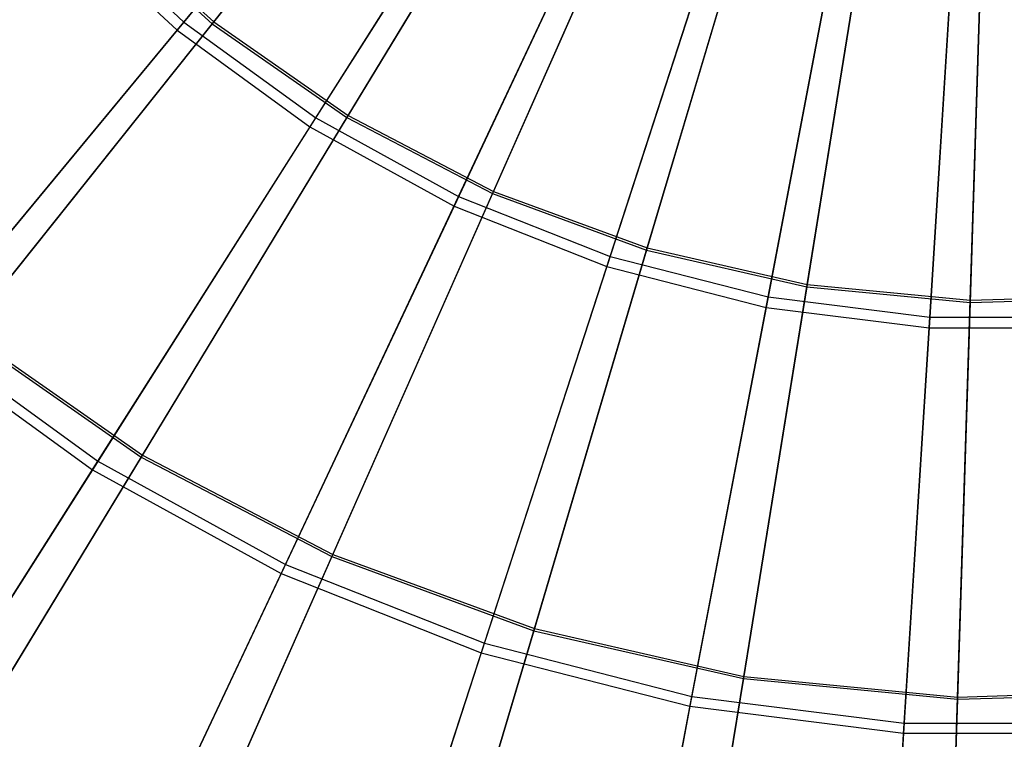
# Model space of a CAD drawing. Extents: x 0.2 to 40.1, y -6.7 to 6.7.
# Tile 346 of 516: x 28.7 to 29.6, y -5 to -4.3. Entities that reach past the tile are written whole.
import ezdxf

# ---------------------------------------------------------------- set-up
doc = ezdxf.new("R2010")
doc.units = 0
doc.header["$MEASUREMENT"] = 0
doc.layers.get('0').update_dxf_attribs({"color": 13, "linetype": 'CONTINUOUS'})

# ---------------------------------------------------------------- blocks, each defined once
blk = doc.blocks.new('SNOWBALL_XIV_PM3_STL')
at = {"color": 0}
for p, q in [((28.88532, -4.33305, 19.87789), (29.13225, -4.03455, 19.99207)), ((28.88532, -4.33305, 19.87789), (29.13225, -4.03455, 19.99207)), ((29.12582, -4.04232, 13.84734), (28.87913, -4.34053, 13.96279)), ((29.12582, -4.04232, 13.84734), (28.87913, -4.34053, 13.96279)), ((29.14721, -4.03861, 13.89288), (28.91119, -4.33456, 14.00925)), ((29.14721, -4.03861, 13.89288), (28.91119, -4.33456, 14.00925)), ((28.91254, -4.33288, 19.83322), (29.1486, -4.03686, 19.94931)), ((28.91254, -4.33288, 19.83322), (29.1486, -4.03686, 19.94931)), ((29.00516, -4.42012, 19.87789), (29.21273, -4.09303, 19.99207)), ((29.00516, -4.42012, 19.87789), (29.21273, -4.09303, 19.99207)), ((29.2298, -4.09622, 13.89288), (29.03357, -4.41993, 14.00925)), ((29.2298, -4.09622, 13.89288), (29.03357, -4.41993, 14.00925)), ((29.03469, -4.41808, 19.83322), (29.23096, -4.09431, 19.94931)), ((29.03469, -4.41808, 19.83322), (29.23096, -4.09431, 19.94931)), ((29.20733, -4.10154, 13.84734), (28.99995, -4.42832, 13.96279)), ((29.20733, -4.10154, 13.84734), (28.99995, -4.42832, 13.96279)), ((29.13496, -4.49148, 19.87789), (29.29991, -4.14095, 19.99207)), ((29.13496, -4.49148, 19.87789), (29.29991, -4.14095, 19.99207)), ((29.16673, -4.48697, 19.83322), (29.31999, -4.14075, 19.94931)), ((29.16673, -4.48697, 19.83322), (29.31999, -4.14075, 19.94931)), ((29.29562, -4.15008, 13.84734), (29.13083, -4.50027, 13.96279)), ((29.29562, -4.15008, 13.84734), (29.13083, -4.50027, 13.96279)), ((29.31909, -4.1428, 13.89288), (29.16586, -4.48894, 14.00925)), ((29.31909, -4.1428, 13.89288), (29.16586, -4.48894, 14.00925)), ((29.27269, -4.54601, 19.87789), (29.39241, -4.17758, 19.99207)), ((29.27269, -4.54601, 19.87789), (29.39241, -4.17758, 19.99207)), ((29.41359, -4.17758, 13.89288), (29.30589, -4.54047, 14.00925)), ((29.41359, -4.17758, 13.89288), (29.30589, -4.54047, 14.00925)), ((29.3065, -4.53841, 19.83322), (29.41423, -4.17544, 19.94931)), ((29.3065, -4.53841, 19.83322), (29.41423, -4.17544, 19.94931)), ((29.38929, -4.18717, 13.84734), (29.2697, -4.55525, 13.96279)), ((29.38929, -4.18717, 13.84734), (29.2697, -4.55525, 13.96279)), ((29.41617, -4.58285, 19.87789), (29.48876, -4.20232, 19.99207)), ((29.41617, -4.58285, 19.87789), (29.48876, -4.20232, 19.99207)), ((29.51177, -4.19999, 13.89288), (29.45136, -4.57368, 14.00925)), ((29.51177, -4.19999, 13.89288), (29.45136, -4.57368, 14.00925)), ((29.4517, -4.57155, 19.83322), (29.51213, -4.19778, 19.94931)), ((29.4517, -4.57155, 19.83322), (29.51213, -4.19778, 19.94931)), ((29.48687, -4.21222, 13.84734), (29.41435, -4.59239, 13.96279)), ((29.48687, -4.21222, 13.84734), (29.41435, -4.59239, 13.96279)), ((29.61201, -4.20966, 13.89288), (29.59988, -4.588, 14.00925)), ((29.61201, -4.20966, 13.89288), (29.59988, -4.588, 14.00925)), ((29.59995, -4.58585, 19.83322), (29.61209, -4.20742, 19.94931)), ((29.59995, -4.58585, 19.83322), (29.61209, -4.20742, 19.94931)), ((29.56314, -4.60142, 19.87789), (29.58746, -4.21479, 19.99207)), ((29.56314, -4.60142, 19.87789), (29.58746, -4.21479, 19.99207)), ((28.77733, -4.23165, 19.87789), (28.88532, -4.33305, 19.87789)), ((28.77733, -4.23165, 19.87789), (28.88532, -4.33305, 19.87789)), ((29.58683, -4.22485, 13.84734), (29.56253, -4.61111, 13.96279)), ((29.58683, -4.22485, 13.84734), (29.56253, -4.61111, 13.96279)), ((28.77025, -4.23829, 13.96279), (28.87913, -4.34053, 13.96279)), ((28.77025, -4.23829, 13.96279), (28.87913, -4.34053, 13.96279)), ((28.80074, -4.23425, 14.00925), (28.91119, -4.33456, 14.00925)), ((28.80074, -4.23425, 14.00925), (28.91119, -4.33456, 14.00925)), ((28.80228, -4.23275, 19.83322), (28.91254, -4.33288, 19.83322)), ((28.80228, -4.23275, 19.83322), (28.91254, -4.33288, 19.83322)), ((28.64971, -4.61784, 19.7151), (28.88532, -4.33305, 19.87789)), ((28.64971, -4.61784, 19.7151), (28.88532, -4.33305, 19.87789)), ((28.91119, -4.33456, 14.00925), (28.6863, -4.61657, 14.17273)), ((28.91119, -4.33456, 14.00925), (28.6863, -4.61657, 14.17273)), ((28.68757, -4.61498, 19.67001), (28.91254, -4.33288, 19.83322)), ((28.68757, -4.61498, 19.67001), (28.91254, -4.33288, 19.83322)), ((28.88532, -4.33305, 19.87789), (29.00516, -4.42012, 19.87789)), ((28.88532, -4.33305, 19.87789), (29.00516, -4.42012, 19.87789)), ((28.91119, -4.33456, 14.00925), (29.03357, -4.41993, 14.00925)), ((28.91119, -4.33456, 14.00925), (29.03357, -4.41993, 14.00925)), ((28.91254, -4.33288, 19.83322), (29.03469, -4.41808, 19.83322)), ((28.91254, -4.33288, 19.83322), (29.03469, -4.41808, 19.83322)), ((28.87913, -4.34053, 13.96279), (28.64387, -4.62491, 14.12679)), ((28.87913, -4.34053, 13.96279), (28.64387, -4.62491, 14.12679)), ((28.87913, -4.34053, 13.96279), (28.99995, -4.42832, 13.96279)), ((28.87913, -4.34053, 13.96279), (28.99995, -4.42832, 13.96279)), ((29.03357, -4.41993, 14.00925), (28.84659, -4.72838, 14.17273)), ((29.03357, -4.41993, 14.00925), (28.84659, -4.72838, 14.17273)), ((28.84764, -4.72664, 19.67001), (29.03469, -4.41808, 19.83322)), ((28.84764, -4.72664, 19.67001), (29.03469, -4.41808, 19.83322)), ((29.03357, -4.41993, 14.00925), (29.16586, -4.48894, 14.00925)), ((29.03357, -4.41993, 14.00925), (29.16586, -4.48894, 14.00925)), ((29.03469, -4.41808, 19.83322), (29.16673, -4.48697, 19.83322)), ((29.03469, -4.41808, 19.83322), (29.16673, -4.48697, 19.83322)), ((28.99995, -4.42832, 13.96279), (28.80219, -4.73994, 14.12679)), ((28.99995, -4.42832, 13.96279), (28.80219, -4.73994, 14.12679)), ((28.80711, -4.73219, 19.7151), (29.00516, -4.42012, 19.87789)), ((28.80711, -4.73219, 19.7151), (29.00516, -4.42012, 19.87789)), ((28.99995, -4.42832, 13.96279), (29.13083, -4.50027, 13.96279)), ((28.99995, -4.42832, 13.96279), (29.13083, -4.50027, 13.96279)), ((29.00516, -4.42012, 19.87789), (29.13496, -4.49148, 19.87789)), ((29.00516, -4.42012, 19.87789), (29.13496, -4.49148, 19.87789)), ((28.97759, -4.82592, 19.7151), (29.13496, -4.49148, 19.87789)), ((28.97759, -4.82592, 19.7151), (29.13496, -4.49148, 19.87789)), ((29.16586, -4.48894, 14.00925), (29.01985, -4.81877, 14.17273)), ((29.16586, -4.48894, 14.00925), (29.01985, -4.81877, 14.17273)), ((29.02068, -4.81691, 19.67001), (29.16673, -4.48697, 19.83322)), ((29.02068, -4.81691, 19.67001), (29.16673, -4.48697, 19.83322)), ((29.13496, -4.49148, 19.87789), (29.27269, -4.54601, 19.87789)), ((29.13496, -4.49148, 19.87789), (29.27269, -4.54601, 19.87789)), ((29.16586, -4.48894, 14.00925), (29.30589, -4.54047, 14.00925)), ((29.16586, -4.48894, 14.00925), (29.30589, -4.54047, 14.00925)), ((29.16673, -4.48697, 19.83322), (29.3065, -4.53841, 19.83322)), ((29.16673, -4.48697, 19.83322), (29.3065, -4.53841, 19.83322)), ((29.13083, -4.50027, 13.96279), (28.97369, -4.83422, 14.12679)), ((29.13083, -4.50027, 13.96279), (28.97369, -4.83422, 14.12679)), ((29.13083, -4.50027, 13.96279), (29.2697, -4.55525, 13.96279)), ((29.13083, -4.50027, 13.96279), (29.2697, -4.55525, 13.96279)), ((29.30589, -4.54047, 14.00925), (29.20326, -4.88627, 14.17273)), ((29.30589, -4.54047, 14.00925), (29.20326, -4.88627, 14.17273)), ((29.20384, -4.88432, 19.67001), (29.3065, -4.53841, 19.83322)), ((29.20384, -4.88432, 19.67001), (29.3065, -4.53841, 19.83322)), ((29.30589, -4.54047, 14.00925), (29.45136, -4.57368, 14.00925)), ((29.30589, -4.54047, 14.00925), (29.45136, -4.57368, 14.00925)), ((29.3065, -4.53841, 19.83322), (29.4517, -4.57155, 19.83322)), ((29.3065, -4.53841, 19.83322), (29.4517, -4.57155, 19.83322)), ((29.15848, -4.89754, 19.7151), (29.27269, -4.54601, 19.87789)), ((29.15848, -4.89754, 19.7151), (29.27269, -4.54601, 19.87789)), ((29.27269, -4.54601, 19.87789), (29.41617, -4.58285, 19.87789)), ((29.27269, -4.54601, 19.87789), (29.41617, -4.58285, 19.87789)), ((29.2697, -4.55525, 13.96279), (29.15564, -4.90626, 14.12679)), ((29.2697, -4.55525, 13.96279), (29.15564, -4.90626, 14.12679)), ((29.2697, -4.55525, 13.96279), (29.41435, -4.59239, 13.96279)), ((29.2697, -4.55525, 13.96279), (29.41435, -4.59239, 13.96279)), ((29.39412, -4.92775, 19.67001), (29.4517, -4.57155, 19.83322)), ((29.39412, -4.92775, 19.67001), (29.4517, -4.57155, 19.83322)), ((29.4517, -4.57155, 19.83322), (29.59995, -4.58585, 19.83322)), ((29.4517, -4.57155, 19.83322), (29.59995, -4.58585, 19.83322)), ((29.45136, -4.57368, 14.00925), (29.39379, -4.92975, 14.17273)), ((29.45136, -4.57368, 14.00925), (29.39379, -4.92975, 14.17273)), ((29.45136, -4.57368, 14.00925), (29.59988, -4.588, 14.00925)), ((29.45136, -4.57368, 14.00925), (29.59988, -4.588, 14.00925)), ((29.34691, -4.94592, 19.7151), (29.41617, -4.58285, 19.87789)), ((29.34691, -4.94592, 19.7151), (29.41617, -4.58285, 19.87789)), ((29.41617, -4.58285, 19.87789), (29.56314, -4.60142, 19.87789)), ((29.41617, -4.58285, 19.87789), (29.56314, -4.60142, 19.87789)), ((29.59988, -4.588, 14.00925), (29.58832, -4.94852, 14.17273)), ((29.59988, -4.588, 14.00925), (29.58832, -4.94852, 14.17273)), ((29.58839, -4.94649, 19.67001), (29.59995, -4.58585, 19.83322)), ((29.58839, -4.94649, 19.67001), (29.59995, -4.58585, 19.83322)), ((29.59988, -4.588, 14.00925), (29.74901, -4.58322, 14.00925)), ((29.59988, -4.588, 14.00925), (29.74901, -4.58322, 14.00925)), ((29.59995, -4.58585, 19.83322), (29.74881, -4.58108, 19.83322)), ((29.59995, -4.58585, 19.83322), (29.74881, -4.58108, 19.83322)), ((29.41435, -4.59239, 13.96279), (29.3452, -4.95493, 14.12679)), ((29.41435, -4.59239, 13.96279), (29.3452, -4.95493, 14.12679)), ((29.41435, -4.59239, 13.96279), (29.56253, -4.61111, 13.96279)), ((29.41435, -4.59239, 13.96279), (29.56253, -4.61111, 13.96279)), ((29.53993, -4.9703, 19.7151), (29.56314, -4.60142, 19.87789)), ((29.53993, -4.9703, 19.7151), (29.56314, -4.60142, 19.87789)), ((29.56314, -4.60142, 19.87789), (29.71127, -4.60142, 19.87789)), ((29.56314, -4.60142, 19.87789), (29.71127, -4.60142, 19.87789)), ((28.6863, -4.61657, 14.17273), (28.84659, -4.72838, 14.17273)), ((28.6863, -4.61657, 14.17273), (28.84659, -4.72838, 14.17273)), ((28.68757, -4.61498, 19.67001), (28.84764, -4.72664, 19.67001)), ((28.68757, -4.61498, 19.67001), (28.84764, -4.72664, 19.67001)), ((29.56253, -4.61111, 13.96279), (29.53935, -4.97945, 14.12679)), ((29.56253, -4.61111, 13.96279), (29.53935, -4.97945, 14.12679)), ((29.56253, -4.61111, 13.96279), (29.71188, -4.61111, 13.96279)), ((29.56253, -4.61111, 13.96279), (29.71188, -4.61111, 13.96279)), ((28.64387, -4.62491, 14.12679), (28.80219, -4.73994, 14.12679)), ((28.64387, -4.62491, 14.12679), (28.80219, -4.73994, 14.12679)), ((28.64971, -4.61784, 19.7151), (28.80711, -4.73219, 19.7151)), ((28.64971, -4.61784, 19.7151), (28.80711, -4.73219, 19.7151)), ((28.62184, -5.02412, 19.50637), (28.80711, -4.73219, 19.7151)), ((28.62184, -5.02412, 19.50637), (28.80711, -4.73219, 19.7151)), ((28.84659, -4.72838, 14.17273), (28.67187, -5.01659, 14.38068)), ((28.84659, -4.72838, 14.17273), (28.67187, -5.01659, 14.38068)), ((28.67285, -5.01498, 19.4623), (28.84764, -4.72664, 19.67001)), ((28.67285, -5.01498, 19.4623), (28.84764, -4.72664, 19.67001)), ((28.80711, -4.73219, 19.7151), (28.97759, -4.82592, 19.7151)), ((28.80711, -4.73219, 19.7151), (28.97759, -4.82592, 19.7151)), ((28.84659, -4.72838, 14.17273), (29.01985, -4.81877, 14.17273)), ((28.84659, -4.72838, 14.17273), (29.01985, -4.81877, 14.17273)), ((28.84764, -4.72664, 19.67001), (29.02068, -4.81691, 19.67001)), ((28.84764, -4.72664, 19.67001), (29.02068, -4.81691, 19.67001)), ((28.80219, -4.73994, 14.12679), (28.6173, -5.03129, 14.33665)), ((28.80219, -4.73994, 14.12679), (28.6173, -5.03129, 14.33665)), ((28.80219, -4.73994, 14.12679), (28.97369, -4.83422, 14.12679)), ((28.80219, -4.73994, 14.12679), (28.97369, -4.83422, 14.12679)), ((29.01985, -4.81877, 14.17273), (28.88343, -5.12696, 14.38068)), ((29.01985, -4.81877, 14.17273), (28.88343, -5.12696, 14.38068)), ((28.88419, -5.12524, 19.4623), (29.02068, -4.81691, 19.67001)), ((28.88419, -5.12524, 19.4623), (29.02068, -4.81691, 19.67001)), ((29.01985, -4.81877, 14.17273), (29.20326, -4.88627, 14.17273)), ((29.01985, -4.81877, 14.17273), (29.20326, -4.88627, 14.17273)), ((29.02068, -4.81691, 19.67001), (29.20384, -4.88432, 19.67001)), ((29.02068, -4.81691, 19.67001), (29.20384, -4.88432, 19.67001)), ((28.83038, -5.13877, 19.50637), (28.97759, -4.82592, 19.7151)), ((28.83038, -5.13877, 19.50637), (28.97759, -4.82592, 19.7151)), ((28.97759, -4.82592, 19.7151), (29.15848, -4.89754, 19.7151)), ((28.97759, -4.82592, 19.7151), (29.15848, -4.89754, 19.7151)), ((28.97369, -4.83422, 14.12679), (28.82676, -5.14644, 14.33665)), ((28.97369, -4.83422, 14.12679), (28.82676, -5.14644, 14.33665)), ((28.97369, -4.83422, 14.12679), (29.15564, -4.90626, 14.12679)), ((28.97369, -4.83422, 14.12679), (29.15564, -4.90626, 14.12679)), ((29.1079, -5.20756, 19.4623), (29.20384, -4.88432, 19.67001)), ((29.1079, -5.20756, 19.4623), (29.20384, -4.88432, 19.67001)), ((29.20384, -4.88432, 19.67001), (29.39412, -4.92775, 19.67001)), ((29.20384, -4.88432, 19.67001), (29.39412, -4.92775, 19.67001)), ((29.20326, -4.88627, 14.17273), (29.10737, -5.20937, 14.38068)), ((29.20326, -4.88627, 14.17273), (29.10737, -5.20937, 14.38068)), ((29.20326, -4.88627, 14.17273), (29.39379, -4.92975, 14.17273)), ((29.20326, -4.88627, 14.17273), (29.39379, -4.92975, 14.17273)), ((29.05163, -5.22637, 19.50637), (29.15848, -4.89754, 19.7151)), ((29.05163, -5.22637, 19.50637), (29.15848, -4.89754, 19.7151)), ((29.15848, -4.89754, 19.7151), (29.34691, -4.94592, 19.7151)), ((29.15848, -4.89754, 19.7151), (29.34691, -4.94592, 19.7151)), ((29.15564, -4.90626, 14.12679), (29.04901, -5.23444, 14.33665)), ((29.15564, -4.90626, 14.12679), (29.04901, -5.23444, 14.33665)), ((29.15564, -4.90626, 14.12679), (29.3452, -4.95493, 14.12679)), ((29.15564, -4.90626, 14.12679), (29.3452, -4.95493, 14.12679)), ((29.39379, -4.92975, 14.17273), (29.34, -5.26246, 14.38068)), ((29.39379, -4.92975, 14.17273), (29.34, -5.26246, 14.38068)), ((29.3403, -5.26061, 19.4623), (29.39412, -4.92775, 19.67001)), ((29.3403, -5.26061, 19.4623), (29.39412, -4.92775, 19.67001)), ((29.39379, -4.92975, 14.17273), (29.58832, -4.94852, 14.17273)), ((29.39379, -4.92975, 14.17273), (29.58832, -4.94852, 14.17273)), ((29.39412, -4.92775, 19.67001), (29.58839, -4.94649, 19.67001)), ((29.39412, -4.92775, 19.67001), (29.58839, -4.94649, 19.67001)), ((29.28213, -5.28555, 19.50637), (29.34691, -4.94592, 19.7151)), ((29.28213, -5.28555, 19.50637), (29.34691, -4.94592, 19.7151)), ((29.34691, -4.94592, 19.7151), (29.53993, -4.9703, 19.7151)), ((29.34691, -4.94592, 19.7151), (29.53993, -4.9703, 19.7151)), ((29.57758, -5.2835, 19.4623), (29.58839, -4.94649, 19.67001)), ((29.57758, -5.2835, 19.4623), (29.58839, -4.94649, 19.67001)), ((29.58832, -4.94852, 14.17273), (29.78365, -4.94226, 14.17273)), ((29.58832, -4.94852, 14.17273), (29.78365, -4.94226, 14.17273)), ((29.58839, -4.94649, 19.67001), (29.78345, -4.94023, 19.67001)), ((29.58839, -4.94649, 19.67001), (29.78345, -4.94023, 19.67001)), ((29.3452, -4.95493, 14.12679), (29.28053, -5.29388, 14.33665)), ((29.3452, -4.95493, 14.12679), (29.28053, -5.29388, 14.33665)), ((29.3452, -4.95493, 14.12679), (29.53935, -4.97945, 14.12679)), ((29.3452, -4.95493, 14.12679), (29.53935, -4.97945, 14.12679)), ((29.58832, -4.94852, 14.17273), (29.57752, -5.28538, 14.38068)), ((29.58832, -4.94852, 14.17273), (29.57752, -5.28538, 14.38068)), ((29.51822, -5.31537, 19.50637), (29.53993, -4.9703, 19.7151)), ((29.51822, -5.31537, 19.50637), (29.53993, -4.9703, 19.7151)), ((29.53993, -4.9703, 19.7151), (29.73448, -4.9703, 19.7151)), ((29.53993, -4.9703, 19.7151), (29.73448, -4.9703, 19.7151)), ((29.53935, -4.97945, 14.12679), (29.51769, -5.32384, 14.33665)), ((29.53935, -4.97945, 14.12679), (29.51769, -5.32384, 14.33665)), ((29.53935, -4.97945, 14.12679), (29.73505, -4.97945, 14.12679)), ((29.53935, -4.97945, 14.12679), (29.73505, -4.97945, 14.12679))]:
    blk.add_line(p, q, dxfattribs=at)
blk = doc.blocks.new('GRUPUJ_1')
at = {"color": 0}
blk.add_blockref('SNOWBALL_XIV_PM3_STL', (-0.20617, 6.65964, -0.51186), dxfattribs=at)

msp = doc.modelspace()

# ---------------------------------------------------------------- block references
at = {"color": 0}
msp.add_blockref('GRUPUJ_1', (0.20617, -6.65964, 0.51186), dxfattribs=at)

doc.saveas('drawing.dxf')
